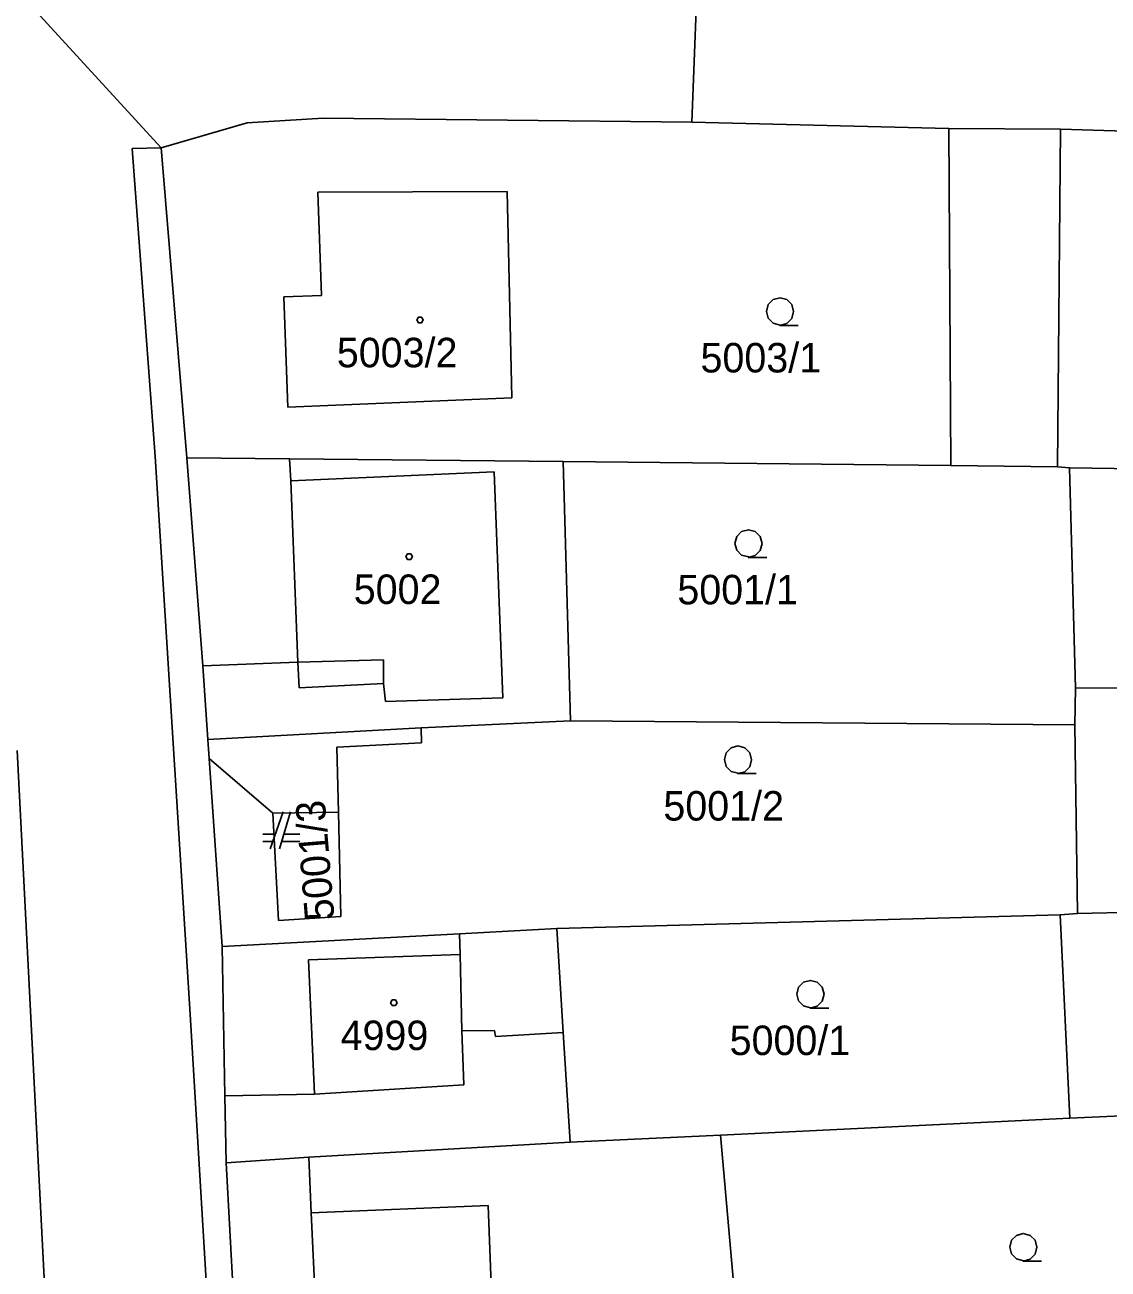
# Model space of a CAD drawing. Extents: x -263587 to -261993, y -1238795 to -1236748.
# Drawn here: x -262684 to -262625.2, y -1237554.8 to -1237487.3 of the extents above; entities that cross this region are included whole.
import ezdxf

# ---------------------------------------------------------------- set-up
doc = ezdxf.new("R2010")
doc.units = 0
doc.layers.add('Vrstva 1', color=7, linetype='Continuous')

msp = doc.modelspace()

# ---------------------------------------------------------------- linework, layer by layer
at = {"layer": 'Vrstva 1'}
for p, q in [((-262683.59, -1237486.39), (-262676.61, -1237494)), ((-262676.61, -1237494), (-262683.59, -1237486.39)), ((-262647.82, -1237492.61), (-262647.59, -1237486.5)), ((-262647.59, -1237486.5), (-262647.82, -1237492.61)), ((-262676.61, -1237494), (-262671.94, -1237492.64)), ((-262671.94, -1237492.64), (-262676.61, -1237494)), ((-262671.94, -1237492.64), (-262667.83, -1237492.38)), ((-262667.83, -1237492.38), (-262671.94, -1237492.64)), ((-262667.83, -1237492.38), (-262647.82, -1237492.61)), ((-262647.82, -1237492.61), (-262667.83, -1237492.38)), ((-262633.88, -1237492.95), (-262647.82, -1237492.61)), ((-262647.82, -1237492.61), (-262633.88, -1237492.95)), ((-262627.82, -1237492.98), (-262633.88, -1237492.95)), ((-262633.88, -1237492.95), (-262633.78, -1237511.23)), ((-262633.78, -1237511.23), (-262633.88, -1237492.95)), ((-262633.88, -1237492.95), (-262627.82, -1237492.98)), ((-262627.99, -1237511.3), (-262627.82, -1237492.98)), ((-262604.76, -1237493.69), (-262627.82, -1237492.98)), ((-262627.82, -1237492.98), (-262604.76, -1237493.69)), ((-262676.61, -1237494), (-262678.18, -1237494.03)), ((-262678.18, -1237494.03), (-262676.93, -1237510.74)), ((-262676.61, -1237494), (-262675.22, -1237510.81)), ((-262675.22, -1237510.81), (-262676.61, -1237494)), ((-262657.84, -1237496.37), (-262668.12, -1237496.4)), ((-262668.12, -1237496.4), (-262657.84, -1237496.37)), ((-262668.12, -1237496.4), (-262667.91, -1237502.01)), ((-262667.91, -1237502.01), (-262668.12, -1237496.4)), ((-262657.59, -1237507.55), (-262657.84, -1237496.37)), ((-262657.84, -1237496.37), (-262657.59, -1237507.55)), ((-262667.91, -1237502.01), (-262669.95, -1237502.07)), ((-262669.95, -1237502.07), (-262667.91, -1237502.01)), ((-262669.95, -1237502.07), (-262669.74, -1237508.07)), ((-262669.74, -1237508.07), (-262669.95, -1237502.07)), ((-262669.74, -1237508.07), (-262657.59, -1237507.55)), ((-262657.59, -1237507.55), (-262669.74, -1237508.07)), ((-262676.93, -1237510.74), (-262675.06, -1237540.7)), ((-262674.35, -1237522.09), (-262675.22, -1237510.81)), ((-262675.22, -1237510.81), (-262669.65, -1237510.87)), ((-262675.22, -1237510.81), (-262674.35, -1237522.09)), ((-262669.65, -1237510.87), (-262675.22, -1237510.81)), ((-262669.65, -1237510.87), (-262654.8, -1237511.01)), ((-262654.8, -1237511.01), (-262669.65, -1237510.87)), ((-262669.65, -1237510.87), (-262669.57, -1237512.06)), ((-262654.8, -1237511.01), (-262654.41, -1237525.07)), ((-262654.41, -1237525.07), (-262654.8, -1237511.01)), ((-262654.8, -1237511.01), (-262633.78, -1237511.23)), ((-262633.78, -1237511.23), (-262654.8, -1237511.01)), ((-262669.57, -1237512.06), (-262658.55, -1237511.57)), ((-262658.55, -1237511.57), (-262658.07, -1237523.84)), ((-262633.78, -1237511.23), (-262627.99, -1237511.3)), ((-262627.99, -1237511.3), (-262633.78, -1237511.23)), ((-262627.99, -1237511.3), (-262627.33, -1237511.35)), ((-262627.33, -1237511.35), (-262627.99, -1237511.3)), ((-262627.01, -1237523.3), (-262627.33, -1237511.35)), ((-262627.33, -1237511.35), (-262593.44, -1237511.83)), ((-262627.33, -1237511.35), (-262627.01, -1237523.3)), ((-262593.44, -1237511.83), (-262627.33, -1237511.35)), ((-262669.2, -1237521.9), (-262669.57, -1237512.06)), ((-262674.35, -1237522.09), (-262669.2, -1237521.9)), ((-262664.55, -1237521.77), (-262669.2, -1237521.9)), ((-262669.2, -1237521.9), (-262669.12, -1237523.28)), ((-262664.55, -1237523.05), (-262664.55, -1237521.77)), ((-262674.08, -1237526.1), (-262674.35, -1237522.09)), ((-262674.35, -1237522.09), (-262674.08, -1237526.1)), ((-262669.12, -1237523.28), (-262664.55, -1237523.05)), ((-262664.45, -1237524.03), (-262664.55, -1237523.05)), ((-262591.23, -1237523.21), (-262627.01, -1237523.3)), ((-262627.01, -1237523.3), (-262591.23, -1237523.21)), ((-262658.07, -1237523.84), (-262664.45, -1237524.03)), ((-262627.05, -1237525.3), (-262627.01, -1237523.3)), ((-262627.01, -1237523.3), (-262627.05, -1237525.3)), ((-262662.5, -1237525.46), (-262654.41, -1237525.07)), ((-262654.41, -1237525.07), (-262662.5, -1237525.46)), ((-262654.41, -1237525.07), (-262627.05, -1237525.3)), ((-262627.05, -1237525.3), (-262654.41, -1237525.07)), ((-262674.08, -1237526.1), (-262662.5, -1237525.46)), ((-262662.5, -1237525.46), (-262674.08, -1237526.1)), ((-262662.49, -1237526.28), (-262662.5, -1237525.46)), ((-262626.9, -1237535.53), (-262627.05, -1237525.3)), ((-262627.05, -1237525.3), (-262626.9, -1237535.53)), ((-262674.01, -1237527.13), (-262674.08, -1237526.1)), ((-262674.08, -1237526.1), (-262674.01, -1237527.13)), ((-262667.09, -1237526.51), (-262662.49, -1237526.28)), ((-262666.99, -1237530.03), (-262667.09, -1237526.51)), ((-262684.42, -1237526.68), (-262682.75, -1237559.3)), ((-262673.31, -1237537.33), (-262674.01, -1237527.13)), ((-262674.01, -1237527.13), (-262673.31, -1237537.33)), ((-262670.55, -1237530.08), (-262674.01, -1237527.13)), ((-262669.99, -1237530.02), (-262670.69, -1237532.02)), ((-262666.99, -1237530.03), (-262670.55, -1237530.08)), ((-262670.55, -1237530.08), (-262666.99, -1237530.03)), ((-262670.55, -1237530.08), (-262670.25, -1237535.91)), ((-262670.25, -1237535.91), (-262670.55, -1237530.08)), ((-262670.19, -1237532.02), (-262669.59, -1237530.02)), ((-262666.87, -1237535.7), (-262666.99, -1237530.03)), ((-262666.99, -1237530.03), (-262666.87, -1237535.7)), ((-262670.41, -1237531.22), (-262671.09, -1237531.22)), ((-262669.09, -1237531.22), (-262669.95, -1237531.22)), ((-262671.09, -1237531.62), (-262670.55, -1237531.62)), ((-262670.07, -1237531.62), (-262669.09, -1237531.62)), ((-262609.49, -1237535.1), (-262626.9, -1237535.53)), ((-262626.9, -1237535.53), (-262609.49, -1237535.1)), ((-262670.25, -1237535.91), (-262666.87, -1237535.7)), ((-262666.87, -1237535.7), (-262670.25, -1237535.91)), ((-262627.84, -1237535.6), (-262655.15, -1237536.34)), ((-262655.15, -1237536.34), (-262627.84, -1237535.6)), ((-262626.9, -1237535.53), (-262627.84, -1237535.6)), ((-262627.84, -1237535.6), (-262626.9, -1237535.53)), ((-262627.84, -1237535.6), (-262627.31, -1237546.63)), ((-262627.31, -1237546.63), (-262627.84, -1237535.6)), ((-262673.31, -1237537.33), (-262660.42, -1237536.63)), ((-262660.42, -1237536.63), (-262673.31, -1237537.33)), ((-262660.42, -1237536.63), (-262655.15, -1237536.34)), ((-262655.15, -1237536.34), (-262660.42, -1237536.63)), ((-262660.42, -1237536.63), (-262660.4, -1237537.75)), ((-262655.15, -1237536.34), (-262654.8, -1237541.98)), ((-262654.8, -1237541.98), (-262655.15, -1237536.34)), ((-262673.15, -1237545.42), (-262673.31, -1237537.33)), ((-262673.31, -1237537.33), (-262673.15, -1237545.42)), ((-262668.62, -1237538.04), (-262660.4, -1237537.75)), ((-262668.3, -1237545.34), (-262668.62, -1237538.04)), ((-262660.4, -1237537.75), (-262660.3, -1237541.89)), ((-262675.06, -1237540.7), (-262673.54, -1237565.69)), ((-262658.53, -1237541.88), (-262660.3, -1237541.89)), ((-262660.3, -1237541.89), (-262660.2, -1237544.83)), ((-262658.48, -1237542.21), (-262658.53, -1237541.88)), ((-262654.8, -1237541.98), (-262658.48, -1237542.21)), ((-262654.8, -1237541.98), (-262654.42, -1237547.94)), ((-262654.42, -1237547.94), (-262654.8, -1237541.98)), ((-262660.2, -1237544.83), (-262668.3, -1237545.34)), ((-262673.15, -1237545.42), (-262668.3, -1237545.34)), ((-262673.08, -1237549.05), (-262673.15, -1237545.42)), ((-262673.15, -1237545.42), (-262673.08, -1237549.05)), ((-262646.27, -1237547.56), (-262627.31, -1237546.63)), ((-262627.31, -1237546.63), (-262646.27, -1237547.56)), ((-262627.31, -1237546.63), (-262618.81, -1237546.26)), ((-262618.81, -1237546.26), (-262627.31, -1237546.63)), ((-262654.42, -1237547.94), (-262646.27, -1237547.56)), ((-262646.27, -1237547.56), (-262654.42, -1237547.94)), ((-262645.28, -1237558.62), (-262646.27, -1237547.56)), ((-262646.27, -1237547.56), (-262645.28, -1237558.62)), ((-262668.6, -1237548.75), (-262654.42, -1237547.94)), ((-262654.42, -1237547.94), (-262668.6, -1237548.75)), ((-262673.08, -1237549.05), (-262668.6, -1237548.75)), ((-262668.6, -1237548.75), (-262673.08, -1237549.05)), ((-262668.47, -1237551.77), (-262668.6, -1237548.75)), ((-262668.6, -1237548.75), (-262668.47, -1237551.77)), ((-262672.19, -1237565.68), (-262673.08, -1237549.05)), ((-262673.08, -1237549.05), (-262672.19, -1237565.68)), ((-262668.47, -1237551.77), (-262658.88, -1237551.38)), ((-262658.88, -1237551.38), (-262658.7, -1237556.13)), ((-262667.85, -1237565.51), (-262668.47, -1237551.77)), ((-262668.47, -1237551.77), (-262667.85, -1237565.51))]:
    msp.add_line(p, q, dxfattribs=at)
for points in [[(-262643.03, -1237503.61), (-262643.41, -1237503.51), (-262643.68, -1237503.24), (-262643.78, -1237502.87), (-262643.68, -1237502.5), (-262643.41, -1237502.23), (-262643.04, -1237502.13), (-262642.67, -1237502.23), (-262642.4, -1237502.5), (-262642.3, -1237502.88), (-262642.4, -1237503.26), (-262642.67, -1237503.53), (-262643.05, -1237503.63), (-262642.05, -1237503.63)], [(-262644.74, -1237516.19), (-262645.12, -1237516.09), (-262645.39, -1237515.82), (-262645.49, -1237515.45), (-262645.39, -1237515.08), (-262645.12, -1237514.81), (-262644.75, -1237514.71), (-262644.38, -1237514.81), (-262644.11, -1237515.08), (-262644.01, -1237515.46), (-262644.11, -1237515.84), (-262644.38, -1237516.11), (-262644.76, -1237516.21), (-262643.76, -1237516.21)], [(-262645.31, -1237527.92), (-262645.69, -1237527.82), (-262645.96, -1237527.55), (-262646.06, -1237527.18), (-262645.96, -1237526.81), (-262645.69, -1237526.54), (-262645.32, -1237526.44), (-262644.95, -1237526.54), (-262644.68, -1237526.81), (-262644.58, -1237527.19), (-262644.68, -1237527.57), (-262644.95, -1237527.84), (-262645.33, -1237527.94), (-262644.33, -1237527.94)], [(-262641.38, -1237540.64), (-262641.76, -1237540.54), (-262642.03, -1237540.27), (-262642.13, -1237539.9), (-262642.03, -1237539.53), (-262641.76, -1237539.26), (-262641.39, -1237539.16), (-262641.02, -1237539.26), (-262640.75, -1237539.53), (-262640.65, -1237539.91), (-262640.75, -1237540.29), (-262641.02, -1237540.56), (-262641.4, -1237540.66), (-262640.4, -1237540.66)], [(-262629.83, -1237554.37), (-262630.21, -1237554.27), (-262630.48, -1237554), (-262630.58, -1237553.63), (-262630.48, -1237553.26), (-262630.21, -1237552.99), (-262629.84, -1237552.89), (-262629.47, -1237552.99), (-262629.2, -1237553.26), (-262629.1, -1237553.64), (-262629.2, -1237554.02), (-262629.47, -1237554.29), (-262629.85, -1237554.39), (-262628.85, -1237554.39)]]:
    msp.add_lwpolyline(points, dxfattribs=at)
for points in [[(-262662.48, -1237503.18), (-262662.39, -1237503.33), (-262662.48, -1237503.48), (-262662.66, -1237503.48), (-262662.75, -1237503.33), (-262662.66, -1237503.18)], [(-262663.07, -1237516.02), (-262662.98, -1237516.17), (-262663.07, -1237516.32), (-262663.25, -1237516.32), (-262663.34, -1237516.17), (-262663.25, -1237516.02)], [(-262663.9, -1237540.22), (-262663.81, -1237540.37), (-262663.9, -1237540.52), (-262664.08, -1237540.52), (-262664.17, -1237540.37), (-262664.08, -1237540.22)]]:
    msp.add_lwpolyline(points, close=True, dxfattribs=at)

# ---------------------------------------------------------------- texts
for s, p in [('5003/2', (-262667.082, -1237505.9)), ('5003/1', (-262647.353, -1237506.18)), ('5002', (-262666.166, -1237518.74)), ('5001/1', (-262648.609, -1237518.76)), ('5001/2', (-262649.368, -1237530.49)), ('4999', (-262666.877, -1237542.94)), ('5000/1', (-262645.772, -1237543.21))]:
    msp.add_text(s, height=1.6, dxfattribs=at).set_placement(p)
msp.add_text('5001/3', height=1.6, rotation=94.70992, dxfattribs=at).set_placement((-262667.204, -1237535.854))

doc.saveas('drawing.dxf')
